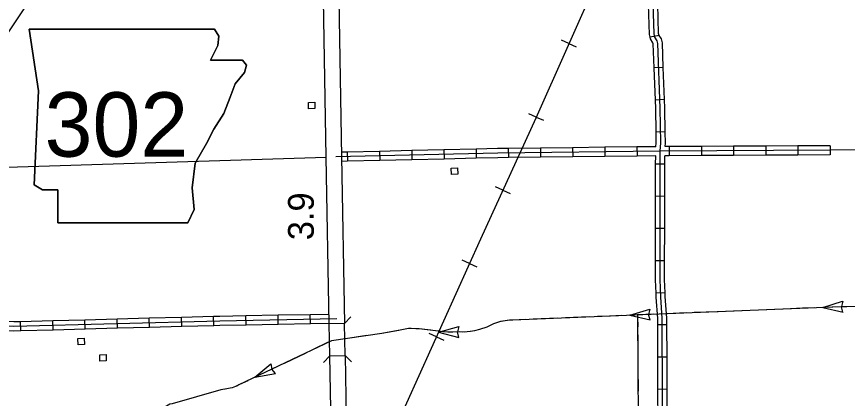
# Model space of a CAD drawing. Extents: x 1084508 to 1142749, y 1057638 to 1093403.
# Drawn here: x 1096363 to 1100641, y 1064234 to 1066201 of the extents above; entities that cross this region are included whole.
import ezdxf

# ---------------------------------------------------------------- set-up
doc = ezdxf.new("R2010")
doc.units = 0
for name, color, linetype in [('Level 10', 7, 'Continuous'), ('Level 21', 7, 'Continuous'), ('Level 32', 7, 'Continuous'), ('Level 37', 7, 'Continuous'), ('Level 40', 7, 'Continuous'), ('Level 43', 7, 'Continuous'), ('Level 48', 7, 'Continuous'), ('Level 5', 7, 'Continuous'), ('Level 56', 7, 'Continuous')]:
    doc.layers.add(name, color=color, linetype=linetype)

msp = doc.modelspace()

# ---------------------------------------------------------------- linework, layer by layer
at = {"layer": 'Level 10'}
for p, q in [((1098051.2, 1064620.3), (1097972.7, 1064618.8)), ((1097975.7, 1064453.1), (1098054.1, 1064454.6))]:
    msp.add_line(p, q, dxfattribs=at)
for points in [[(1097957.3, 1065476.8), (1097941.1, 1066389.3), (1097920.8, 1067175.5), (1097901.6, 1067806.5), (1097888.9, 1068309.1), (1097861.7, 1068941.7)], [(1097940.6, 1068934), (1097967.3, 1068311.8), (1097980, 1067808.7), (1097999.2, 1067177.7), (1098019.6, 1066391), (1098035.7, 1065478.2)], [(1097327, 1067630.1), (1096894.9, 1066981.8), (1096236.1, 1065998.5), (1095851.2, 1065417)], [(1097972.7, 1064618.8), (1097957.3, 1065476.8)], [(1098035.7, 1065478.2), (1098051.2, 1064620.3)], [(1097975.7, 1064453.1), (1097972.7, 1064618.8)], [(1098054.1, 1064454.6), (1098051.2, 1064620.3)], [(1098000.7, 1062060.2), (1098000.2, 1062136.1), (1097987.2, 1063815.8), (1097975.7, 1064453.1)], [(1098054.1, 1064454.6), (1098065.6, 1063816.8), (1098078.7, 1062136.7), (1098079.1, 1062061)]]:
    msp.add_lwpolyline(points, dxfattribs=at)
at = {"layer": 'Level 21'}
for p, q in [((1096474.8, 1065817.8), (1096427.1, 1066136.4)), ((1097382.1, 1066135.9), (1097404.1, 1066099.2)), ((1097404.1, 1066099.2), (1097398.8, 1066051.4)), ((1097398.8, 1066051.4), (1097361.7, 1065977.1)), ((1097361.7, 1065977.1), (1097526.3, 1065977.1)), ((1097526.3, 1065977.1), (1097547.5, 1065950.5)), ((1097547.5, 1065950.5), (1097536.9, 1065913.4)), ((1097536.9, 1065913.4), (1097489.1, 1065855)), ((1097489.1, 1065855), (1097462.6, 1065785.9)), ((1096453.6, 1065334.6), (1096474.8, 1065817.8)), ((1097462.6, 1065785.9), (1097430.7, 1065701)), ((1097430.7, 1065701), (1097377.6, 1065621.3)), ((1097377.6, 1065621.3), (1097340.4, 1065547)), ((1097340.4, 1065547), (1097282, 1065446.1)), ((1097282, 1065446.1), (1097266.1, 1065318.6)), ((1096496.1, 1065308), (1096453.6, 1065334.6)), ((1096575.7, 1065308), (1096496.1, 1065308)), ((1096575.7, 1065138.1), (1096575.7, 1065308)), ((1097266.1, 1065318.6), (1097276.7, 1065207.1)), ((1097276.7, 1065207.1), (1097244.8, 1065138.1)), ((1097244.8, 1065138.1), (1096575.7, 1065138.1))]:
    msp.add_line(p, q, dxfattribs=at)
msp.add_lwpolyline([(1096427.1, 1066136.4), (1096474.8, 1065817.8), (1096453.6, 1065334.6), (1096496.1, 1065308), (1096575.7, 1065308), (1096575.7, 1065138.1), (1097244.8, 1065138.1), (1097276.7, 1065207.1), (1097266.1, 1065318.6), (1097282, 1065446.1), (1097340.4, 1065547), (1097377.6, 1065621.3), (1097430.7, 1065701), (1097462.6, 1065785.9), (1097489.1, 1065855), (1097536.9, 1065913.4), (1097547.5, 1065950.5), (1097526.3, 1065977.1), (1097361.7, 1065977.1), (1097398.8, 1066051.4), (1097404.1, 1066099.2), (1097382.1, 1066135.9)], close=True, dxfattribs=at)
msp.add_lwpolyline([(1096427.1, 1066136.4), (1097382.1, 1066135.9)], dxfattribs=at)
at = {"layer": 'Level 32'}
for p, q in [((1099671.2, 1066103.6), (1099625, 1066094.3)), ((1099693, 1065938.6), (1099646, 1065936.8)), ((1099699.3, 1065773), (1099652.3, 1065771.2)), ((1099703, 1065606.8), (1099655.9, 1065606)), ((1098563, 1065514.3), (1098564.1, 1065467.2)), ((1098728.6, 1065518.1), (1098729.7, 1065471.1)), ((1098894.6, 1065521.4), (1098895.2, 1065474.3)), ((1099060.3, 1065523.4), (1099060.9, 1065476.3)), ((1099226, 1065525.5), (1099226.6, 1065478.4)), ((1099391.7, 1065527.5), (1099392.3, 1065480.4)), ((1099557.5, 1065529.5), (1099558, 1065482.4)), ((1099723.3, 1065531.2), (1099723.6, 1065484.2)), ((1099889.1, 1065532.2), (1099889.3, 1065485.1)), ((1100054.8, 1065533.1), (1100055.1, 1065486)), ((1100220.5, 1065534), (1100220.8, 1065486.9)), ((1100386.3, 1065534.9), (1100386.5, 1065487.9)), ((1100552, 1065535.9), (1100552.2, 1065488.8)), ((1098065.9, 1065502.7), (1098067, 1065455.6)), ((1098231.6, 1065506.6), (1098232.7, 1065459.5)), ((1098397.3, 1065510.4), (1098398.4, 1065463.4)), ((1099700.8, 1065440.8), (1099653.7, 1065440.8)), ((1099700.6, 1065275), (1099653.5, 1065275.1)), ((1099700.4, 1065109.3), (1099653.3, 1065109.4)), ((1099700.1, 1064943.6), (1099653.1, 1064943.6)), ((1099702.5, 1064778.8), (1099655.5, 1064777.1)), ((1097378.7, 1064610.3), (1097377.4, 1064657.4)), ((1097544.2, 1064613.7), (1097543.3, 1064660.8)), ((1097709.9, 1064616.8), (1097709, 1064663.9)), ((1097875.6, 1064619.9), (1097874.7, 1064667)), ((1096384.7, 1064583.6), (1096383.4, 1064630.6)), ((1096550.4, 1064588), (1096549.1, 1064635.1)), ((1096716, 1064592.5), (1096714.8, 1064639.6)), ((1096881.7, 1064597), (1096880.4, 1064644)), ((1097047.4, 1064601.4), (1097046.1, 1064648.5)), ((1097213, 1064605.9), (1097211.8, 1064652.9)), ((1099711.7, 1064612.6), (1099664.6, 1064612.5)), ((1099712.3, 1064446.9), (1099665.2, 1064446.7)), ((1099712.8, 1064281.1), (1099665.7, 1064281))]:
    msp.add_line(p, q, dxfattribs=at)
for points in [[(1099677.4, 1065728.7), (1099664.7, 1066062.9), (1099661.8, 1066076), (1099648.9, 1066094.7), (1099645.5, 1066111.6), (1099639.4, 1066323.3), (1099619.6, 1066771.8)], [(1099625, 1066094.3), (1099622.1, 1066108.9), (1099617.6, 1066263.7)], [(1099671.2, 1066103.6), (1099669, 1066114.3), (1099664.7, 1066265)], [(1099646, 1065936.8), (1099641.3, 1066059.9), (1099639.8, 1066066.4), (1099626.8, 1066085.4), (1099625, 1066094.3)], [(1099693, 1065938.6), (1099688.2, 1066066), (1099683.8, 1066085.6), (1099671.1, 1066104.1), (1099671.2, 1066103.6)], [(1099652.3, 1065771.2), (1099646, 1065936.8)], [(1099699.3, 1065773), (1099693, 1065938.6)], [(1099655.9, 1065606), (1099653.9, 1065728), (1099652.3, 1065771.2)], [(1099703, 1065606.8), (1099701, 1065729.3), (1099699.3, 1065773)], [(1099677.4, 1065507.4), (1099680.3, 1065550.3), (1099677.4, 1065728.7)], [(1099655.4, 1065530.7), (1099656.8, 1065550.9), (1099655.9, 1065606)], [(1099702.6, 1065531.1), (1099703.9, 1065549.7), (1099703, 1065606.8)], [(1098563, 1065514.3), (1098397.3, 1065510.4)], [(1098728.6, 1065518.1), (1098563, 1065514.3)], [(1098894.6, 1065521.4), (1098840.1, 1065520.7), (1098728.6, 1065518.1)], [(1099060.3, 1065523.4), (1098894.6, 1065521.4)], [(1099226, 1065525.5), (1099060.3, 1065523.4)], [(1099391.7, 1065527.5), (1099226, 1065525.5)], [(1099557.5, 1065529.5), (1099391.7, 1065527.5)], [(1099655.4, 1065530.7), (1099557.5, 1065529.5)], [(1100552.1, 1065512.3), (1099677.4, 1065507.4)], [(1099723.3, 1065531.2), (1099702.6, 1065531.1)], [(1099889.1, 1065532.2), (1099723.3, 1065531.2)], [(1100054.8, 1065533.1), (1099889.1, 1065532.2)], [(1100220.5, 1065534), (1100054.8, 1065533.1)], [(1100386.3, 1065534.9), (1100220.5, 1065534)], [(1100552, 1065535.9), (1100386.3, 1065534.9)], [(1099677.4, 1065507.4), (1098840.5, 1065497.2), (1098007.4, 1065477.8)], [(1098065.9, 1065502.7), (1098035.3, 1065502)], [(1098231.6, 1065506.6), (1098065.9, 1065502.7)], [(1098397.3, 1065510.4), (1098231.6, 1065506.6)], [(1098729.7, 1065471.1), (1098564.1, 1065467.2)], [(1098895.2, 1065474.3), (1098840.9, 1065473.7), (1098729.7, 1065471.1)], [(1099060.9, 1065476.3), (1098895.2, 1065474.3)], [(1099226.6, 1065478.4), (1099060.9, 1065476.3)], [(1099392.3, 1065480.4), (1099226.6, 1065478.4)], [(1099558, 1065482.4), (1099392.3, 1065480.4)], [(1099653.8, 1065483.6), (1099558, 1065482.4)], [(1099653.7, 1065440.8), (1099653.8, 1065483.6)], [(1099728, 1062424.8), (1099690.8, 1063835.1), (1099688.1, 1064646.1), (1099679.8, 1064757.4), (1099676.5, 1064845.9), (1099677.4, 1065507.4)], [(1099700.8, 1065440.8), (1099700.9, 1065484)], [(1099723.6, 1065484.2), (1099700.9, 1065484)], [(1099889.3, 1065485.1), (1099723.6, 1065484.2)], [(1100055.1, 1065486), (1099889.3, 1065485.1)], [(1100220.8, 1065486.9), (1100055.1, 1065486)], [(1100386.5, 1065487.9), (1100220.8, 1065486.9)], [(1100552.2, 1065488.8), (1100386.5, 1065487.9)], [(1098067, 1065455.6), (1098036.2, 1065454.9)], [(1098232.7, 1065459.5), (1098067, 1065455.6)], [(1098398.4, 1065463.4), (1098232.7, 1065459.5)], [(1098564.1, 1065467.2), (1098398.4, 1065463.4)], [(1099653.5, 1065275.1), (1099653.7, 1065440.8)], [(1099700.6, 1065275), (1099700.8, 1065440.8)], [(1099653.3, 1065109.4), (1099653.5, 1065275.1)], [(1099700.4, 1065109.3), (1099700.6, 1065275)], [(1099653.1, 1064943.6), (1099653.3, 1065109.4)], [(1099700.1, 1064943.6), (1099700.4, 1065109.3)], [(1099655.5, 1064777.1), (1099652.9, 1064845.4), (1099653.1, 1064943.6)], [(1099702.5, 1064778.8), (1099700, 1064846.3), (1099700.1, 1064943.6)], [(1099664.6, 1064612.5), (1099664.5, 1064645.2), (1099656.3, 1064756.1), (1099655.5, 1064777.1)], [(1099711.7, 1064612.6), (1099711.6, 1064647.1), (1099703.3, 1064758.7), (1099702.5, 1064778.8)], [(1097211.8, 1064652.9), (1097377.4, 1064657.4)], [(1097377.4, 1064657.4), (1097409, 1064658.2), (1097543.3, 1064660.8)], [(1097543.3, 1064660.8), (1097709, 1064663.9)], [(1097709, 1064663.9), (1097874.7, 1064667)], [(1097874.7, 1064667), (1097971.8, 1064668.8)], [(1095817.9, 1064622.4), (1096186, 1064630.6), (1096219.7, 1064626.9), (1096245.1, 1064620.6), (1096264.3, 1064612.7), (1096278.5, 1064609.6), (1096348.3, 1064606.1), (1097409.6, 1064634.7)], [(1096268.4, 1064636.5), (1096271.3, 1064635.3), (1096281.6, 1064633.1), (1096348.6, 1064629.7), (1096383.4, 1064630.6)], [(1096383.4, 1064630.6), (1096549.1, 1064635.1)], [(1096549.1, 1064635.1), (1096714.8, 1064639.6)], [(1096714.8, 1064639.6), (1096880.4, 1064644)], [(1096880.4, 1064644), (1097046.1, 1064648.5)], [(1097046.1, 1064648.5), (1097211.8, 1064652.9)], [(1097378.7, 1064610.3), (1097410.1, 1064611.2), (1097544.2, 1064613.7)], [(1097409.6, 1064634.7), (1098011.5, 1064646)], [(1097544.2, 1064613.7), (1097709.9, 1064616.8)], [(1097709.9, 1064616.8), (1097875.6, 1064619.9)], [(1097875.6, 1064619.9), (1097972.7, 1064621.7)], [(1096215.4, 1064603.7), (1096237.7, 1064598.2), (1096257.3, 1064590.2), (1096275.5, 1064586.2), (1096348.1, 1064582.6), (1096384.7, 1064583.6)], [(1096384.7, 1064583.6), (1096550.4, 1064588)], [(1096550.4, 1064588), (1096716, 1064592.5)], [(1096716, 1064592.5), (1096881.7, 1064597)], [(1096881.7, 1064597), (1097047.4, 1064601.4)], [(1097047.4, 1064601.4), (1097213, 1064605.9)], [(1097213, 1064605.9), (1097378.7, 1064610.3)], [(1099665.2, 1064446.7), (1099664.6, 1064612.5)], [(1099712.3, 1064446.9), (1099711.7, 1064612.6)], [(1099665.7, 1064281), (1099665.2, 1064446.7)], [(1099712.8, 1064281.1), (1099712.3, 1064446.9)], [(1099666.3, 1064115.3), (1099665.7, 1064281)], [(1099713.4, 1064115.4), (1099712.8, 1064281.1)]]:
    msp.add_lwpolyline(points, dxfattribs=at)
at = {"layer": 'Level 37'}
for points in [[(1097972.7, 1064618.9), (1097970.2, 1064621.3)], [(1098083.9, 1064654.2), (1098051.2, 1064620.3)], [(1097943, 1064419.2), (1097975.7, 1064453.1)], [(1098054.1, 1064454.6), (1098088.1, 1064422)]]:
    msp.add_lwpolyline(points, dxfattribs=at)
at = {"layer": 'Level 40'}
for p, q in [((1099206.8, 1066061.9), (1099169, 1066078.7)), ((1099206.8, 1066061.9), (1099244.7, 1066045.1)), ((1099038.6, 1065683.3), (1099000.8, 1065700.1)), ((1099038.6, 1065683.3), (1099076.5, 1065666.5)), ((1098867, 1065306.2), (1098829.3, 1065323.3)), ((1098867, 1065306.2), (1098904.8, 1065289)), ((1098695.6, 1064928.9), (1098657.9, 1064946)), ((1098695.6, 1064928.9), (1098733.4, 1064911.9)), ((1098524.7, 1064551.5), (1098487, 1064568.6)), ((1098524.7, 1064551.5), (1098562.5, 1064534.4))]:
    msp.add_line(p, q, dxfattribs=at)
for points in [[(1102408.8, 1073101.5), (1102181.1, 1072600.9), (1101788.4, 1071734.1), (1101483.2, 1071066.9), (1101096.9, 1070214.2), (1100585.6, 1069095.1), (1100076.5, 1067974.2), (1099522.2, 1066771.7), (1099036.2, 1065677.8)], [(1101887.3, 1071952.5), (1101788.4, 1071734.1), (1101483.2, 1071066.9), (1101096.9, 1070214.2), (1100585.6, 1069095.1), (1100076.5, 1067974.2), (1099522.2, 1066771.7), (1099036.2, 1065677.8), (1098752.5, 1065054.5), (1098370.2, 1064210.4), (1097966.7, 1063317.9), (1097502.6, 1062311.7), (1096866.3, 1060888), (1096255.8, 1059548), (1095798.1, 1058538), (1095431.1, 1057738.9), (1095386.7, 1057640)], [(1099036.2, 1065677.8), (1098752.5, 1065054.5), (1098370.2, 1064210.4), (1097966.7, 1063317.9), (1097502.6, 1062311.7)]]:
    msp.add_lwpolyline(points, dxfattribs=at)
at = {"layer": 'Level 43'}
for p, q in [((1100513.8, 1064702.8), (1100616.6, 1064734.9)), ((1100513.8, 1064702.8), (1100618.9, 1064679.2)), ((1100617.7, 1064734.6), (1100610.3, 1064706.9)), ((1100617.8, 1064678.8), (1100610.3, 1064706.5)), ((1099520.2, 1064662.5), (1099623, 1064694.6)), ((1099520.2, 1064662.5), (1099625.3, 1064638.9)), ((1099623, 1064694.6), (1099616.8, 1064666.6)), ((1099625.3, 1064638.9), (1099616.8, 1064666.3)), ((1098536.1, 1064576), (1098640, 1064604.3)), ((1098536.1, 1064576), (1098640.2, 1064548.5)), ((1098639.8, 1064604.5), (1098632.7, 1064576.8)), ((1098640.4, 1064548.8), (1098632.7, 1064576.4)), ((1097590.4, 1064342.9), (1097672.3, 1064413)), ((1097672.3, 1064413), (1097677.5, 1064384.8)), ((1097590.4, 1064342.9), (1097696.3, 1064362.6)), ((1097696.3, 1064362.6), (1097677.7, 1064384.4))]:
    msp.add_line(p, q, dxfattribs=at)
for points in [[(1101329.3, 1064708.7), (1100609.2, 1064706.7), (1099671.1, 1064668.7), (1098918.3, 1064637.7), (1098901.7, 1064637.7), (1098855.2, 1064629.8), (1098838.4, 1064625.9), (1098819, 1064618.5), (1098783.6, 1064601.1), (1098747, 1064589.5), (1098721.6, 1064582.8), (1098698.5, 1064578.7), (1098668.2, 1064575.9), (1098641.8, 1064576.7), (1098609.5, 1064576.3), (1098584.1, 1064576.2), (1098557, 1064577.6), (1098534.3, 1064580.4), (1098435, 1064592.4), (1098418.3, 1064593.3), (1098394.7, 1064594.8), (1098380.3, 1064593.6), (1098364.4, 1064591.4), (1098347, 1064587.2), (1098243.5, 1064569.4), (1097984.6, 1064531.4), (1097507.8, 1064303.4), (1097490.6, 1064295.2), (1097472.3, 1064289.4), (1097462, 1064287.4), (1097454.6, 1064285.5), (1097444.9, 1064283.2), (1097415, 1064278.6)], [(1100410.3, 1064698.6), (1100348.2, 1064696.1)], [(1100472.4, 1064701.1), (1100410.3, 1064698.6)], [(1100638, 1064706.8), (1100609.2, 1064706.7), (1100513.8, 1064702.8)], [(1099416.7, 1064658.2), (1099354.6, 1064655.7)], [(1099478.8, 1064660.8), (1099416.7, 1064658.2)], [(1099644.4, 1064667.6), (1099520.2, 1064662.5)], [(1099566.8, 1063836.7), (1099562.7, 1064668.2)], [(1099810, 1064674.3), (1099709.9, 1064670.3)], [(1099975.6, 1064681), (1099851.4, 1064676)], [(1100141.2, 1064687.7), (1100017, 1064682.7)], [(1100306.8, 1064694.4), (1100182.6, 1064689.4)], [(1098818.8, 1064618.5), (1098783.6, 1064601.1), (1098747, 1064589.5), (1098721.6, 1064582.8), (1098701.6, 1064579.2)], [(1098982.1, 1064640.3), (1098918.3, 1064637.7), (1098901.7, 1064637.7), (1098858.4, 1064630.3)], [(1099147.6, 1064647.2), (1099023.5, 1064642)], [(1099313.2, 1064654), (1099189, 1064648.9)], [(1099563, 1064603.2), (1099562.8, 1064652.9)], [(1098330.8, 1064584.4), (1098243.5, 1064569.4), (1098208.2, 1064564.2)], [(1098433.4, 1064592.5), (1098418.3, 1064593.3), (1098394.7, 1064594.8), (1098380.3, 1064593.6), (1098371.5, 1064592.3)], [(1098495.1, 1064585.1), (1098435, 1064592.4), (1098433.4, 1064592.5)], [(1098660.3, 1064576.1), (1098641.8, 1064576.7), (1098609.5, 1064576.3), (1098584.1, 1064576.2), (1098557, 1064577.6), (1098536.2, 1064580.2)], [(1098167.2, 1064558.2), (1098057.1, 1064542)], [(1099563.8, 1064437.5), (1099563.2, 1064561.8)], [(1097967.9, 1064523.4), (1097889.4, 1064485.9)], [(1097852.1, 1064468), (1097739.9, 1064414.4)], [(1097702.5, 1064396.5), (1097590.4, 1064342.9)], [(1099564.7, 1064271.7), (1099564, 1064396)], [(1097553, 1064325), (1097507.8, 1064303.4), (1097497, 1064298.2)], [(1097415, 1064278.6), (1097164, 1064205.6), (1097152.5, 1064204.4), (1097122.6, 1064188.1), (1097114.7, 1064182.7), (1097097.5, 1064168.3), (1097085.9, 1064155.5), (1097076, 1064146.2), (1097061.4, 1064137.9), (1097050.9, 1064134.3), (1097034.2, 1064123.7), (1097017.8, 1064111.2), (1096886.7, 1064015.8), (1096869.5, 1064002.9), (1096863.1, 1063998.2), (1096853.9, 1063994.9), (1096846.7, 1063994.3), (1096839.2, 1063994.5), (1096413.4, 1063980), (1096405, 1063978.9), (1096395.6, 1063978.5), (1096364.6, 1063973.9)], [(1097396.8, 1064273.2), (1097277.4, 1064238.5)], [(1097497, 1064298.2), (1097490.6, 1064295.2), (1097472.3, 1064289.4), (1097462, 1064287.4), (1097454.6, 1064285.5), (1097444.9, 1064283.2), (1097437.2, 1064282)]]:
    msp.add_lwpolyline(points, dxfattribs=at)
at = {"layer": 'Level 5'}
for points in [[(1100552.1, 1065514.1), (1101351.7, 1065521.7), (1101377.5, 1063889.1), (1101396.7, 1062206.1), (1101396.6, 1060579.7)], [(1096255.7, 1065424.2), (1097957.3, 1065476.3)]]:
    msp.add_lwpolyline(points, dxfattribs=at)
at = {"layer": 'Level 56'}
for points in [[(1097866.5, 1065725.7), (1097865.3, 1065758.4), (1097898.1, 1065759.5), (1097899.2, 1065726.8)], [(1098602.5, 1065387.5), (1098601.2, 1065420.2), (1098633.9, 1065421.5), (1098635.2, 1065388.9)], [(1096679.4, 1064509.9), (1096677.8, 1064542.6), (1096710.6, 1064544.2), (1096712.2, 1064511.5)], [(1096792.1, 1064426.3), (1096790.5, 1064459), (1096823.2, 1064460.6), (1096824.8, 1064427.9)]]:
    msp.add_lwpolyline(points, close=True, dxfattribs=at)

# ---------------------------------------------------------------- texts
at = {"layer": 'Level 21'}
msp.add_text('302', height=331.46, dxfattribs=at).set_placement((1096506.9, 1065479.4))
at = {"layer": 'Level 48'}
msp.add_text('3.9', height=132.58, rotation=90, dxfattribs=at).set_placement((1097893.2, 1065048.9))

doc.saveas('drawing.dxf')
